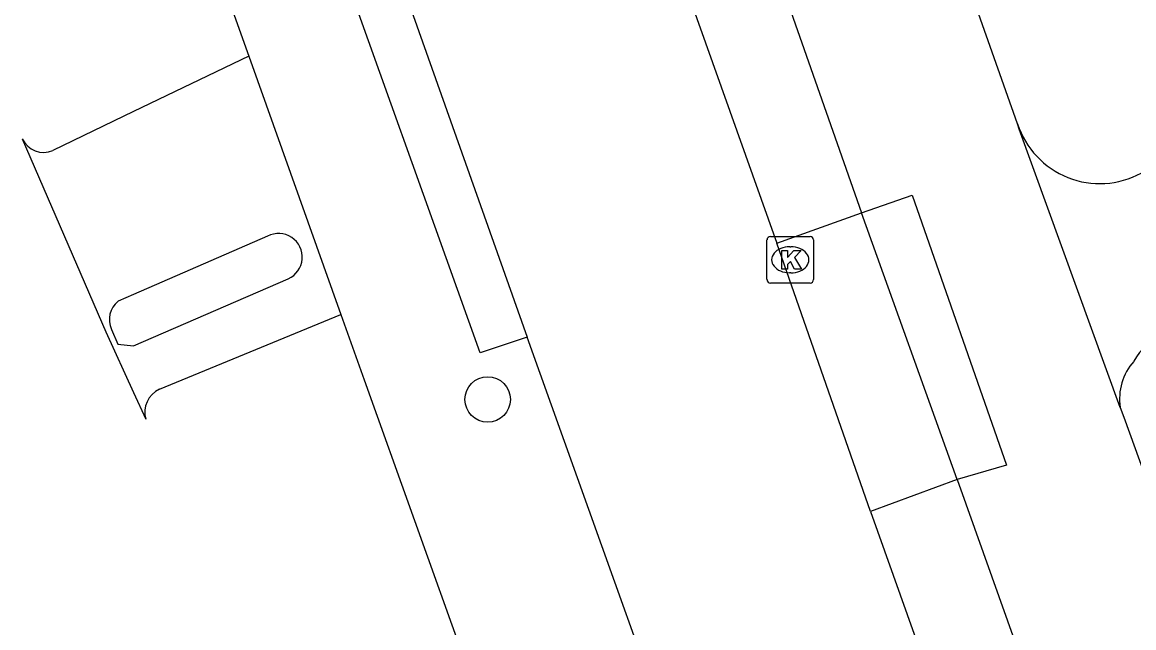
# Model space of a CAD drawing. Extents: x 157466 to 158888, y 383063 to 384677.
# Drawn here: x 157997.61 to 158021.51, y 383420.9 to 383433.91 of the extents above; entities that cross this region are included whole.
import ezdxf

# ---------------------------------------------------------------- set-up
doc = ezdxf.new("R2010")
doc.units = 0
for name, color, linetype in [('IMGEO_Boom', 7, 'Continuous'), ('IMGEO_Kolk', 7, 'Continuous'), ('IMGEO_Parkeervlak_open', 7, 'Continuous'), ('IMGEO_Rijbaan_lokaal_gesloten', 7, 'Continuous'), ('IMGEO_Voetpad_open', 7, 'Continuous')]:
    doc.layers.add(name, color=color, linetype=linetype)

msp = doc.modelspace()

# ---------------------------------------------------------------- linework, layer by layer
at = {"layer": 'IMGEO_Boom'}
msp.add_circle((158007.615, 383425.806), 0.489, dxfattribs=at)
at = {"layer": 'IMGEO_Kolk'}
for p, q in [((158013.697, 383429.308), (158014.549, 383429.308)), ((158013.622, 383428.382), (158013.622, 383429.234)), ((158014.11, 383429.088), (158014.135, 383429.088)), ((158014.623, 383429.234), (158014.623, 383428.382)), ((158014.133, 383428.528), (158014.108, 383428.528)), ((158014.549, 383428.308), (158013.697, 383428.308))]:
    msp.add_line(p, q, dxfattribs=at)
for points in [[(158013.697, 383429.308), (158014.549, 383429.308)], [(158013.622, 383428.382), (158013.622, 383429.234)], [(158014.623, 383429.234), (158014.623, 383428.382)], [(158013.943, 383429.008), (158014.066, 383429.008), (158014.066, 383428.857), (158014.196, 383429.008), (158014.36, 383429.008), (158014.214, 383428.857), (158014.367, 383428.608), (158014.215, 383428.608), (158014.13, 383428.772), (158014.066, 383428.705), (158014.066, 383428.608), (158013.943, 383428.608), (158013.943, 383429.008)], [(158014.549, 383428.308), (158013.697, 383428.308)]]:
    msp.add_lwpolyline(points, dxfattribs=at)
for centre, start, end in [((158013.699, 383429.232), 91.552, 178.448), ((158013.699, 383429.232), 91.552, 178.448), ((158014.547, 383429.232), 1.552, 88.448), ((158014.547, 383429.232), 1.552, 88.448), ((158013.699, 383428.384), 181.552, 268.448), ((158013.699, 383428.384), 181.552, 268.448), ((158014.547, 383428.384), 271.552, 358.448), ((158014.547, 383428.384), 271.552, 358.448)]:
    msp.add_arc(centre, 0.0765, start, end, dxfattribs=at)
for centre, major_axis, ratio, start_param, end_param in [((158014.109, 383428.808), (-0.387, 0.002), 0.722429, 4.712389, 7.853982), ((158014.134, 383428.808), (-0.39, 0.002), 0.717154, 1.570796, 4.712389)]:
    msp.add_ellipse(centre, major_axis=major_axis, ratio=ratio, start_param=start_param, end_param=end_param, dxfattribs=at)
at = {"layer": 'IMGEO_Parkeervlak_open'}
for points in [[(158013.837, 383429.168), (158015.654, 383429.815)], [(158017.713, 383424.083), (158015.846, 383423.401)]]:
    msp.add_lwpolyline(points, dxfattribs=at)
at = {"layer": 'IMGEO_Rijbaan_lokaal_gesloten'}
for points in [[(158009.908, 383440.197), (158013.837, 383429.168)], [(158005.086, 383436.671), (158008.462, 383427.146)], [(158015.846, 383423.401), (158013.837, 383429.168)], [(158017.053, 383403.162), (158008.462, 383427.146)], [(158015.846, 383423.401), (158020.582, 383410.118)]]:
    msp.add_lwpolyline(points, dxfattribs=at)
at = {"layer": 'IMGEO_Voetpad_open'}
for points in [[(158019.012, 383431.727), (158013.895, 383446.185)], [(157998.111, 383445.386), (157998.261, 383444.967), (158002.475, 383433.184)], [(158011.237, 383442.394), (158015.654, 383429.815)], [(158008.462, 383427.146), (158007.453, 383426.807), (158004.08, 383436.242), (158005.086, 383436.671)], [(158002.475, 383433.184), (158000, 383431.991), (157998.264, 383431.154)], [(158002.475, 383433.184), (158004.459, 383427.633)], [(158021.218, 383425.636), (158019.047, 383431.614), (158019.012, 383431.727)], [(157997.605, 383431.404), (157999.406, 383427.262), (158000, 383425.957), (158000.263, 383425.38)], [(158015.654, 383429.815), (158016.741, 383430.198), (158018.771, 383424.392), (158017.713, 383424.083)], [(158017.713, 383424.083), (158015.654, 383429.815)], [(158002.881, 383429.314), (158000, 383428.062), (157999.666, 383427.917)], [(157999.524, 383427.312), (157999.66, 383426.994), (158000, 383426.962), (158003.326, 383428.398)], [(158000.558, 383426.024), (158004.459, 383427.633)], [(158004.459, 383427.633), (158004.962, 383426.227), (158013.62, 383402.046)], [(158021.218, 383425.636), (158021.294, 383425.422), (158022.919, 383420.946)], [(158017.713, 383424.083), (158022.449, 383410.792), (158023.408, 383408.118)]]:
    msp.add_lwpolyline(points, dxfattribs=at)
for centre, radius, start, end in [((158020.779, 383432.302), 1.858, 198.0115, 298.6015), ((157998.067, 383431.628), 0.513, 205.8819, 292.5683), ((158003.12, 383428.864), 0.509, 293.9079, 117.9138), ((157999.983, 383427.523), 0.505, 128.8383, 204.7441), ((158022.511, 383426.101), 1.13, 107.1825, 152.3441), ((158022.42, 383425.819), 1.216, 138.4674, 188.6344), ((158000.781, 383425.532), 0.54, 114.378, 196.3994)]:
    msp.add_arc(centre, radius, start, end, dxfattribs=at)

doc.saveas('drawing.dxf')
